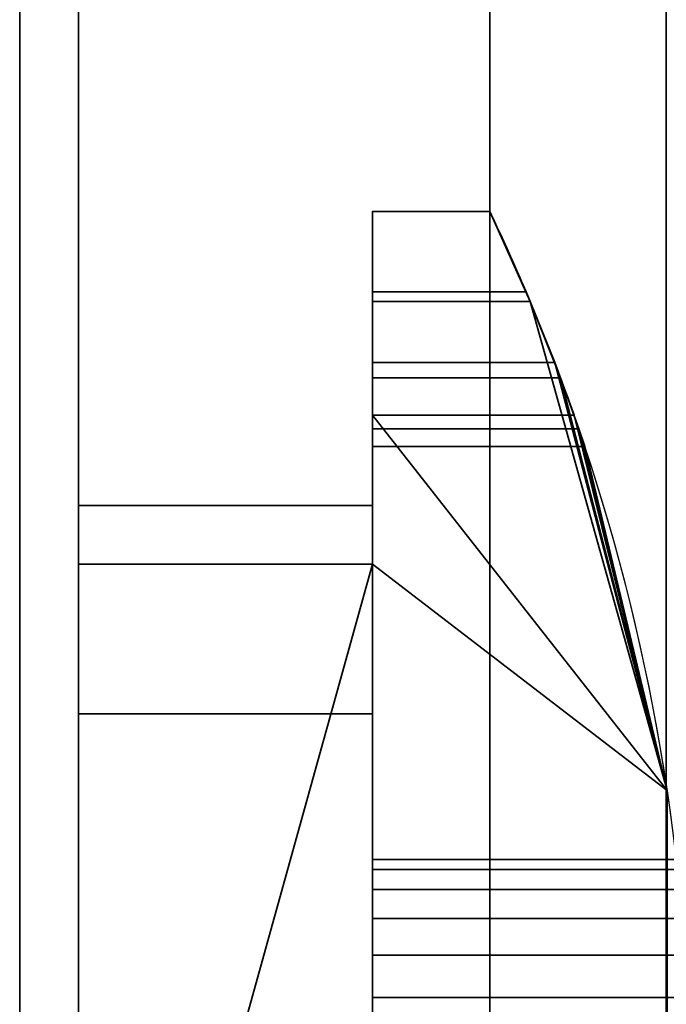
# Model space of a CAD drawing. Header units: millimetres. Extents: x -587 to 3688, y -115 to 120.
# Tile 254 of 656: x 408.5 to 414, y -26.24 to -17.87. Entities that reach past the tile are written whole.
import ezdxf

# ---------------------------------------------------------------- set-up
doc = ezdxf.new("R2010")
doc.units = ezdxf.units.MM
doc.layers.add('151', color=7, linetype='Continuous', true_color=0xffffff)

# ---------------------------------------------------------------- blocks, each defined once
blk = doc.blocks.new('UG_SURFACE_001')
at = {"layer": '151', "color": 252, "linetype": 'Continuous', "lineweight": 35}
for points in [[(587.5, -40, 2198), (587.5, 110, 2198), (-587.5, 110, 2198), (-587.5, -40, 2198)], [(-437.5, -40, 2048.0001), (-437.5, 110, 2048.0001), (437.5, 110, 2048.0001), (437.5, -40, 2048.0001)]]:
    blk.add_3dface(points, dxfattribs=at)
blk = doc.blocks.new('UG_SURFACE_009')
at = {"layer": '151', "color": 43, "linetype": 'Continuous', "lineweight": 35}
for points in [[(-409, 0, 2017), (-409, -49, 2017), (409, -49, 2017), (409, 0, 2017)], [(409, 0, 2), (409, 0, 2017), (409, -22, 27), (409, -22, 25)], [(409, 0, 2017), (409, -49, 2017), (409, -32, 27), (409, -22, 27)], [(409, 0, 2), (409, -22, 25), (409, -22.5, 24)], [(409, -22.5, 24), (409, -22.5, 14), (409, -2), (409, 0, 2)], [(-409, -47), (-409, -2), (409, -2), (409, -47)], [(409, -47), (409, -2), (409, -22.5, 14), (409, -31.5, 14)], [(412.8433, -20.2654, 15.8478), (411.5, -20.2654, 15.8478), (411.5, -19.5, 16), (412.5, -19.5, 16)], [(412.5, -19.5, 27), (411.5, -19.5, 27), (411.5, -20.184, 27.1206), (412.809, -20.184, 27.1206)], [(412.5, -19.5, 27), (412.5, -19.5, 16), (411.5, -19.5, 16), (411.5, -19.5, 27)], [(411.5, -19.5, 27), (411.5, -22.5, 24), (411.5, -22, 25)], [(411.5, -20.184, 27.1206), (411.5, -19.5, 27), (411.5, -22, 25)], [(411.5, -22.5, 24), (411.5, -19.5, 27), (411.5, -19.5, 16), (411.5, -20.2654, 15.8478)], [(412.809, -20.184, 27.1206), (412.8433, -20.2654, 15.8478), (412.5, -19.5, 16)], [(412.5, -19.5, 16), (412.5, -19.5, 27), (412.809, -20.184, 27.1206)], [(412.809, -20.184, 27.1206), (411.5, -20.184, 27.1206), (411.5, -20.7856, 27.4679), (413.052, -20.7856, 27.4679)], [(411.5, -20.7856, 27.4679), (411.5, -20.184, 27.1206), (411.5, -22, 25)], [(413.1006, -20.9142, 15.4142), (411.5, -20.9142, 15.4142), (411.5, -20.2654, 15.8478), (412.8433, -20.2654, 15.8478)], [(411.5, -22.5, 24), (411.5, -20.2654, 15.8478), (411.5, -20.9142, 15.4142)], [(412.809, -20.184, 27.1206), (413.052, -20.7856, 27.4679), (412.8433, -20.2654, 15.8478)], [(414.0083, -24.4247, 28), (412.8433, -20.2654, 15.8478), (413.052, -20.7856, 27.4679)], [(414.0083, -24.4247, 28), (413.1006, -20.9142, 15.4142), (412.8433, -20.2654, 15.8478)], [(413.052, -20.7856, 27.4679), (411.5, -20.7856, 27.4679), (411.5, -21.232, 28), (413.2158, -21.232, 28)], [(411.5, -22, 25), (411.5, -22, 27), (411.5, -21.232, 28), (411.5, -20.7856, 27.4679)], [(413.052, -20.7856, 27.4679), (413.2158, -21.232, 28), (414.0083, -24.4247, 28)], [(413.256, -21.3478, 14.7654), (411.5, -21.3478, 14.7654), (411.5, -20.9142, 15.4142), (413.1006, -20.9142, 15.4142)], [(411.5, -20.9142, 15.4142), (411.5, -21.3478, 14.7654), (411.5, -22.5, 14), (411.5, -22.5, 24)], [(413.256, -21.3478, 14.7654), (413.1006, -20.9142, 15.4142), (414.0083, -24.4247, 28)], [(411.5, -21.232, 28), (411.5, -32.7679, 28), (414.0083, -29.5753, 28), (414.0083, -24.4247, 28)], [(414.0083, -24.4247, 28), (413.2158, -21.232, 28), (411.5, -21.232, 28)], [(411.5, -32.7679, 28), (411.5, -21.232, 28), (411.5, -22, 27), (411.5, -32, 27)], [(413.3075, -21.5, 14), (411.5, -21.5, 14), (411.5, -21.3478, 14.7654), (413.256, -21.3478, 14.7654)], [(411.5, -21.3478, 14.7654), (411.5, -21.5, 14), (411.5, -22.5, 14)], [(414.0083, -24.4247, 28), (414.0083, -24.4247, 14), (413.256, -21.3478, 14.7654)], [(414.0083, -24.4247, 14), (413.3075, -21.5, 14), (413.256, -21.3478, 14.7654)], [(411.5, -22.5, 14), (411.5, -21.5, 14), (413.3075, -21.5, 14), (414.0083, -24.4247, 14)], [(409, -23.7724, 25), (409, -22, 25), (411.5, -22, 25), (411.5, -23.7724, 25)], [(409, -22, 25), (409, -22, 27), (411.5, -22, 27), (411.5, -22, 25)], [(409, -22, 27), (409, -32, 27), (411.5, -32, 27), (411.5, -22, 27)], [(409, -22, 25), (409, -23.7724, 25), (409, -23.7724, 24), (409, -22.5, 24)], [(411.5, -22.5, 24), (411.5, -23.7724, 24), (411.5, -23.7724, 25), (411.5, -22, 25)], [(409, -31.5, 14), (409, -22.5, 14), (411.5, -22.5, 14)], [(411.5, -31.5, 14), (409, -31.5, 14), (411.5, -22.5, 14)], [(409, -22.5, 14), (409, -22.5, 24), (411.5, -22.5, 24), (411.5, -22.5, 14)], [(409, -22.5, 24), (409, -23.7724, 24), (411.5, -23.7724, 24), (411.5, -22.5, 24)], [(411.5, -22.5, 14), (414.0083, -24.4247, 14), (414.0083, -29.5753, 14), (411.5, -31.5, 14)], [(409, -23.7724, 24), (409, -23.7724, 25), (411.5, -23.7724, 25), (411.5, -23.7724, 24)], [(411.5, -25.2679, 20.5), (411.5, -25.011, 21.2909), (411.5, -25.0979, 22.118), (411.5, -27, 21.5)], [(414.0957, -25.0979, 22.118), (411.5, -25.0979, 22.118), (411.5, -25.011, 21.2909), (414.0859, -25.011, 21.2909)], [(414.0859, -25.011, 21.2909), (411.5, -25.011, 21.2909), (411.5, -25.2679, 20.5), (414.1136, -25.2679, 20.5)], [(411.5, -25.0979, 22.118), (411.5, -25.5137, 22.8383), (411.5, -26.1865, 23.3271), (411.5, -27, 21.5)], [(414.1364, -25.5137, 22.8383), (411.5, -25.5137, 22.8383), (411.5, -25.0979, 22.118), (414.0957, -25.0979, 22.118)], [(411.5, -26.5842, 19.5437), (411.5, -25.8244, 19.882), (411.5, -25.2679, 20.5), (411.5, -27, 21.5)], [(414.1136, -25.2679, 20.5), (411.5, -25.2679, 20.5), (411.5, -25.8244, 19.882), (414.1602, -25.8244, 19.882)], [(414.181, -26.1865, 23.3271), (411.5, -26.1865, 23.3271), (411.5, -25.5137, 22.8383), (414.1364, -25.5137, 22.8383)], [(414.1602, -25.8244, 19.882), (411.5, -25.8244, 19.882), (411.5, -26.5842, 19.5437), (414.195, -26.5842, 19.5437)], [(411.5, -26.1865, 23.3271), (411.5, -27, 23.5), (411.5, -27.8135, 23.3271), (411.5, -27, 21.5)], [(414.2, -27, 23.5), (411.5, -27, 23.5), (411.5, -26.1865, 23.3271), (414.181, -26.1865, 23.3271)]]:
    blk.add_3dface(points, dxfattribs=at)
blk = doc.blocks.new('UG_SURFACE_015')
at = {"layer": '151', "color": 252, "linetype": 'Continuous', "lineweight": 35}
for points in [[(-414, -46.92, 2022.5), (414, -46.92, 2022.5), (414, 13.92, 2022.5), (-414, 13.92, 2022.5)], [(-412.5, -46.92, 2020.9999), (-412.5, 13.92, 2020.9999), (412.5, 13.92, 2020.9999), (412.5, -46.92, 2020.9999)], [(414, 13.92, 2022.5), (414, -46.92, 2022.5), (412.5, -46.92, 2020.9999), (412.5, 13.92, 2020.9999)]]:
    blk.add_3dface(points, dxfattribs=at)
blk = doc.blocks.new('UG_SURFACE_016')
at = {"layer": '151', "color": 252, "linetype": 'Continuous', "lineweight": 35}
for points in [[(412.5, -46.92, 2020.9999), (412.5, 13.92, 2020.9999), (412.5, 13.92, -7), (412.5, -46.92, -7)], [(414, 13.92, -7), (414, -46.92, -7), (412.5, -46.92, -7), (412.5, 13.92, -7)], [(412.5, 13.92, 2020.9999), (412.5, -46.92, 2020.9999), (414, -46.92, 2022.5), (414, 13.92, 2022.5)]]:
    blk.add_3dface(points, dxfattribs=at)

msp = doc.modelspace()

# ---------------------------------------------------------------- linework, layer by layer
at = {"layer": '151', "color": 252, "linetype": 'Continuous', "lineweight": -3, "true_color": 0x939598}
for p, q in [((412.5, -46.92, 2021), (412.5, 13.92, 2021)), ((412.5, -46.92, 2021), (412.5, 13.92, 2021)), ((412.5, -46.92, -7), (412.5, 13.92, -7)), ((414, -46.92, -7), (414, 13.92, -7)), ((414, -46.92, 2022.5), (414, 13.92, 2022.5)), ((414, -46.92, 2022.5), (414, 13.92, 2022.5)), ((409, 0, 2017), (409, -49, 2017)), ((409, -2), (409, -47)), ((411.5, -19.5, 16), (411.5, -19.5, 27)), ((412.5, -19.5, 16), (411.5, -19.5, 16)), ((412.5, -19.5, 27), (411.5, -19.5, 27)), ((412.5, -19.5, 27), (412.5, -19.5, 16)), ((411.5, -21.2321, 28), (411.5, -32.7679, 28)), ((413.2158, -21.2321, 28), (411.5, -21.2321, 28)), ((413.3076, -21.5, 14), (411.5, -21.5, 14)), ((411.5, -22.5, 14), (411.5, -21.5, 14)), ((411.5, -22, 25), (409, -22, 25)), ((411.5, -22, 27), (409, -22, 27)), ((409, -22, 27), (409, -32, 27)), ((409, -22, 25), (409, -22, 27)), ((409, -23.7724, 25), (409, -22, 25)), ((411.5, -22, 27), (411.5, -32, 27)), ((411.5, -22, 25), (411.5, -22, 27)), ((411.5, -23.7724, 25), (411.5, -22, 25)), ((411.5, -22.5, 24), (409, -22.5, 24)), ((411.5, -22.5, 14), (409, -22.5, 14)), ((409, -31.5, 14), (409, -22.5, 14)), ((409, -22.5, 24), (409, -23.7724, 24)), ((409, -22.5, 14), (409, -22.5, 24)), ((411.5, -22.5, 24), (409, -22.5, 24)), ((411.5, -22.5, 24), (411.5, -23.7724, 24)), ((411.5, -22.5, 14), (411.5, -22.5, 24)), ((411.5, -23.7724, 24), (409, -23.7724, 24)), ((411.5, -23.7724, 25), (409, -23.7724, 25)), ((409, -23.7724, 24), (409, -23.7724, 25)), ((411.5, -23.7724, 24), (411.5, -23.7724, 25))]:
    msp.add_line(p, q, dxfattribs=at)
at = {"layer": '151', "color": 252, "linetype": 'Continuous', "lineweight": -3, "true_color": 0x939598, "extrusion": (-1, 0, 0)}
for centre in [(22.5, 1780, -408.5), (22.5, 345, -408.5), (26.5, 1712, -408.5), (26.5, 1848, -408.5), (26.5, 277, -408.5), (26.5, 413, -408.5)]:
    msp.add_circle(centre, 5.25, dxfattribs=at)
at = {"layer": '151', "color": 252, "linetype": 'Continuous', "lineweight": -3, "true_color": 0x939598, "extrusion": (1, 0, 0)}
msp.add_circle((-27, 21.5, 411.5), 2, dxfattribs=at)
for centre, start, end in [((-26.5, 1848, 408.5), 0, 90), ((-26.5, 1712, 408.5), 270, 0), ((-26.5, 413, 408.5), 0, 90), ((-26.5, 277, 408.5), 270, 0)]:
    msp.add_arc(centre, 12, start, end, dxfattribs=at)
at = {"layer": '151', "color": 252, "linetype": 'Continuous', "lineweight": -3, "true_color": 0x939598, "extrusion": (-1, 0, 0)}
for centre, start, end in [((19.5, 29, -411.5), 270, 330), ((19.5, 14, -411.5), 0, 90)]:
    msp.add_arc(centre, 2, start, end, dxfattribs=at)
at = {"layer": '151', "color": 252, "linetype": 'Continuous', "lineweight": -3, "true_color": 0x939598}
for centre, start, end in [((396.8059, -27, 28), 340.63387, 19.36613), ((396.8059, -27, 14), 341.5668, 18.4332)]:
    msp.add_arc(centre, 17.3941, start, end, dxfattribs=at)
msp.add_open_spline([(412.5, -19.5, 27), (412.822, -20.1737, 27), (413.0863, -20.8635, 27.3617), (413.2158, -21.2321, 28)], degree=3, dxfattribs=at)
msp.add_open_spline([(413.3076, -21.5, 14), (413.3076, -21.5, 14.5506), (413.2308, -21.2606, 15.0839), (412.946, -20.5027, 15.8081), (412.7369, -19.9958, 16), (412.5, -19.5, 16)], degree=3, knots=[0, 0, 0, 0, 0.5, 0.5, 1, 1, 1, 1], dxfattribs=at)

# ---------------------------------------------------------------- block references
for name in ['UG_SURFACE_015', 'UG_SURFACE_016', 'UG_SURFACE_001', 'UG_SURFACE_009']:
    msp.add_blockref(name, (0, 0), dxfattribs=at)

doc.saveas('drawing.dxf')
